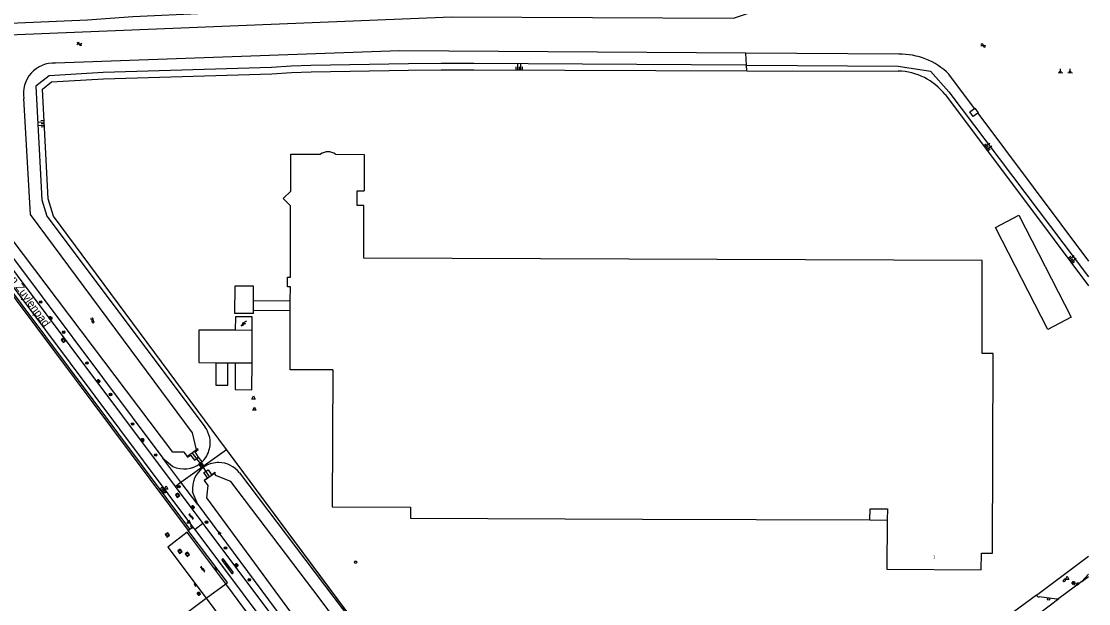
# Model space of a CAD drawing. Extents: x 126000 to 131009, y 393000 to 395500.
# Drawn here: x 130666.6 to 131000, y 394379 to 394560.9 of the extents above; entities that cross this region are included whole.
import ezdxf

# ---------------------------------------------------------------- set-up
doc = ezdxf.new("R2010")
doc.units = 0
for name, color, linetype in [('gg-afsc-hekwerk', 7, 'Continuous'), ('gg-anno-huisnummerreeks BGT', 7, 'Continuous'), ('gg-anno-openbare ruimte label', 7, 'Continuous'), ('gg-bbg-bijgebouw', 7, 'Continuous'), ('gg-bbg-bijgebouw onder overbouw', 7, 'Continuous'), ('gg-bbg-gedigitaliseerde bebouwing', 7, 'Continuous'), ('gg-bbg-gedigitaliseerde bijgebouw', 7, 'Continuous'), ('gg-bbg-hoofdgebouw', 7, 'Continuous'), ('gg-bbg-luifel en loopbrug', 7, 'Continuous'), ('gg-bbg-onder overbouw', 7, 'Continuous'), ('gg-bbg-pand overbouw', 7, 'Continuous'), ('gg-knt-verharding', 7, 'Continuous'), ('gg-kntw-bovenkant insteek waterloop', 7, 'Continuous'), ('gg-kntw-waterlijn', 7, 'Continuous'), ('gg-kwrk-duiker nz buis', 7, 'Continuous'), ('gg-kwrk-uitstroombak niveau min 01', 7, 'Continuous'), ('gt-grn-groengrens', 7, 'Continuous'), ('gt-grn-weggrens', 7, 'Continuous'), ('gt-symb-boom', 7, 'Continuous'), ('gt-symb-brandkraan', 7, 'Continuous'), ('gt-symb-gesloten verharding', 7, 'Continuous'), ('gt-symb-groenvak', 7, 'Continuous'), ('gt-symb-kolk', 7, 'Continuous'), ('gt-symb-lichtmast', 7, 'Continuous'), ('gt-symb-markant object', 7, 'Continuous'), ('gt-symb-rioolschacht', 7, 'Continuous'), ('gt-symb-talud symbool', 7, 'Continuous'), ('gt-symb-tegel verharding', 7, 'Continuous'), ('gt-symb-trafo symbool', 7, 'Continuous'), ('gt-symb-waterafsluiter', 7, 'Continuous'), ('gt-symb-watersymbool', 7, 'Continuous'), ('gx-grn-maaiveld', 7, 'Continuous')]:
    doc.layers.add(name, color=color, linetype=linetype)

# ---------------------------------------------------------------- blocks, each defined once
blk = doc.blocks.new('gt0-WA')
at = {"layer": 'gt-symb-watersymbool'}
for centre, start, end in [((-0.32, 0.02), 28.0725, 151.9275), ((0.43, 0.42), 208.0725, 331.9275), ((-0.32, -0.43), 28.0725, 151.9275), ((0.43, -0.03), 208.0725, 331.9275)]:
    blk.add_arc(centre, 0.425, start, end, dxfattribs=at)
blk = doc.blocks.new('gt0-TALUD_1')
at = {"layer": 'gt-symb-talud symbool'}
for p, q in [((-1, -1), (-1, 0)), ((-0.5, -2), (-0.5, 0)), ((0, -1), (0, 0)), ((0.5, -2), (0.5, 0)), ((1, -1), (1, 0))]:
    blk.add_line(p, q, dxfattribs=at)
blk = doc.blocks.new('gt0-MARKOB')
at = {"layer": 'gt-symb-markant object'}
for p, q in [((-0.75, 0), (0.75, 0)), ((0, 0), (-0.3, 0.52)), ((0, 0), (0, 1.2)), ((0, 0), (0.3, 0.52))]:
    blk.add_line(p, q, dxfattribs=at)
blk = doc.blocks.new('gt0-KOLK')
at = {"layer": 'gt-symb-kolk'}
blk.add_lwpolyline([(0, 0), (0.38, 0), (0.38, 0.4), (-0.37, 0.4), (-0.37, 0), (0, 0)], dxfattribs=at)
blk = doc.blocks.new('gt0-LMAST')
at = {"layer": 'gt-symb-lichtmast'}
for p, q in [((-0.18, 0.17), (-0.45, 0.44)), ((0, 0.25), (0, 0.62)), ((0.17, 0.17), (0.44, 0.44)), ((-0.25, 0), (-0.63, 0)), ((-0.18, -0.18), (-0.45, -0.45)), ((0, -0.25), (0, -0.63)), ((0.44, -0.45), (0.17, -0.18)), ((0.25, 0), (0.62, 0))]:
    blk.add_line(p, q, dxfattribs=at)
blk.add_circle((0, 0), 0.25, dxfattribs=at)
blk = doc.blocks.new('gt0-BR')
at = {"layer": 'gt-symb-brandkraan'}
for centre, radius, start, end in [((-0.24, 0), 0.206, 107.5669, 252.4331), ((0.6, -2.66), 3, 106.892, 107.5669), ((0, -0.69), 0.938, 73.108, 106.892), ((-0.6, -2.66), 3, 72.4331, 73.108), ((0.24, 0), 0.206, 287.567, 72.4331), ((0.6, 2.66), 3, 252.4331, 253.108), ((0, 0.69), 0.938, 253.108, 286.8921), ((-0.6, 2.66), 3, 286.8921, 287.567)]:
    blk.add_arc(centre, radius, start, end, dxfattribs=at)
blk = doc.blocks.new('gt0-WAFSL')
at = {"layer": 'gt-symb-waterafsluiter'}
for p, q in [((-0.5, -0.33), (0, 0.67)), ((0, 0.67), (0.5, -0.33)), ((0.5, -0.33), (-0.5, -0.33))]:
    blk.add_line(p, q, dxfattribs=at)
blk = doc.blocks.new('gt0-RS')
at = {"layer": 'gt-symb-rioolschacht'}
blk.add_lwpolyline([(-0.5, -0.5), (0.5, -0.5), (0.5, 0.5), (-0.5, 0.5)], close=True, dxfattribs=at)
blk.add_circle((0, 0), 0.375, dxfattribs=at)
blk = doc.blocks.new('gt0-BOOM')
at = {"layer": 'gt-symb-boom'}
for radius in [0.4, 0.2]:
    blk.add_circle((0, 0), radius, dxfattribs=at)
blk = doc.blocks.new('gt0-HSP')
at = {"layer": 'gt-symb-trafo symbool'}
for points in [[(0.77, 0.75), (-0.53, 0), (0.47, 0), (-0.83, -0.75)], [(-0.22, -0.24), (-0.83, -0.75), (-0.08, -0.48)]]:
    blk.add_lwpolyline(points, dxfattribs=at)
blk = doc.blocks.new('gt0-GESVH1')
at = {"layer": 'gt-symb-gesloten verharding'}
for p, q in [((-0.99, -0.26), (0.01, 0.24)), ((0.01, -0.26), (-0.99, 0.24)), ((0.01, 0.24), (1.01, -0.26)), ((1.01, 0.24), (0.01, -0.26))]:
    blk.add_line(p, q, dxfattribs=at)
blk = doc.blocks.new('gt0-GRVAK')
at = {"layer": 'gt-symb-groenvak'}
for p, q in [((-0.11, 0.19), (-0.23, 0.24)), ((-0.18, 0.15), (0.09, 0.15)), ((-0.09, 0.21), (-0.16, 0.32)), ((-0.05, 0.21), (-0.05, 0.39)), ((0, 0.21), (0.06, 0.32)), ((0.01, 0.19), (0.13, 0.24)), ((0.26, -0.05), (0.2, 0.06)), ((0.3, -0.05), (0.3, 0.13)), ((0.35, -0.05), (0.41, 0.06)), ((-0.25, -0.23), (-0.36, -0.18)), ((-0.32, -0.26), (-0.05, -0.26)), ((-0.23, -0.21), (-0.29, -0.1)), ((-0.18, -0.2), (-0.18, -0.02)), ((-0.14, -0.21), (-0.07, -0.1)), ((-0.12, -0.23), (0, -0.18)), ((0.24, -0.07), (0.12, -0.02)), ((0.17, -0.11), (0.44, -0.11)), ((0.37, -0.07), (0.49, -0.02))]:
    blk.add_line(p, q, dxfattribs=at)
blk = doc.blocks.new('gt0-TEG1')
at = {"layer": 'gt-symb-tegel verharding'}
for p, q in [((-1.12, 0), (1.12, 0)), ((-0.9, -0.25), (-0.9, 0.25)), ((-0.45, -0.25), (-0.45, 0.25)), ((0, -0.25), (0, 0.25)), ((0.45, -0.25), (0.45, 0.25)), ((0.9, -0.25), (0.9, 0.25))]:
    blk.add_line(p, q, dxfattribs=at)

msp = doc.modelspace()

# ---------------------------------------------------------------- linework, layer by layer
at = {"layer": 'gg-afsc-hekwerk'}
for p, q in [((130893.21, 394545.49), (130940.51, 394545.35)), ((130955.13, 394538.01), (130983.72, 394500)), ((130645.34, 394500), (130718.7, 394401.88)), ((130730.73, 394427.13), (130676.68, 394500)), ((130983.72, 394500), (131000, 394478.25)), ((130768.23, 394376.57), (130730.73, 394427.13)), ((130839.62, 394280.32), (130730.73, 394427.13)), ((130983.69, 394381.66), (131000, 394393.8)), ((130724.37, 394380.67), (130730.45, 394385.22)), ((130713.25, 394372.35), (130724.37, 394380.67)), ((130983.69, 394381.66), (130971.09, 394372.37))]:
    msp.add_line(p, q, dxfattribs=at)
for points in [[(130676.68, 394500), (130674.99, 394505.48), (130673.18, 394539.75), (130676.01, 394541.97), (130692.23, 394542.91), (130744.86, 394544.5), (130751.02, 394544.89), (130757.13, 394545.15), (130787.55, 394545.65), (130797.75, 394545.72), (130807.96, 394545.73), (130893.21, 394545.49)], [(130730.45, 394385.22), (130731.01, 394385.65), (130718.7, 394401.88)]]:
    msp.add_lwpolyline(points, dxfattribs=at)
msp.add_arc((130940.4, 394526.9), 18.45, 37.0126, 89.6411, dxfattribs=at)
at = {"layer": 'gg-bbg-bijgebouw'}
for p, q in [((130738.75, 394468.58), (130733.47, 394468.61)), ((130733.37, 394445.87), (130738.63, 394445.84))]:
    msp.add_line(p, q, dxfattribs=at)
for points in [[(130970.88, 394496.51), (130978.16, 394500.35), (130994.56, 394468.45), (130987.28, 394464.61), (130970.88, 394496.51)], [(130739.15, 394473.71), (130739.16, 394478.17), (130733.27, 394478.17), (130733.23, 394469.8), (130739.13, 394469.79), (130739.13, 394470.69)]]:
    msp.add_lwpolyline(points, dxfattribs=at)
at = {"layer": 'gg-bbg-bijgebouw onder overbouw'}
msp.add_line((130739.13, 394470.69), (130739.15, 394473.71), dxfattribs=at)
at = {"layer": 'gg-bbg-gedigitaliseerde bebouwing'}
msp.add_lwpolyline([(130773.57, 394486.88), (130773.63, 394503.39), (130771.49, 394503.4), (130771.5, 394507.99), (130773.66, 394507.98)], dxfattribs=at)
at = {"layer": 'gg-bbg-gedigitaliseerde bijgebouw'}
for p, q in [((130733.47, 394468.61), (130733.44, 394464.4)), ((130738.73, 394464.38), (130738.75, 394468.58)), ((130738.73, 394464.38), (130733.44, 394464.4)), ((130733.4, 394454.23), (130733.37, 394445.87)), ((130733.4, 394454.23), (130738.68, 394454.21)), ((130738.63, 394445.84), (130738.68, 394454.21))]:
    msp.add_line(p, q, dxfattribs=at)
at = {"layer": 'gg-bbg-hoofdgebouw'}
for points in [[(130750.62, 394473.65), (130750.64, 394477.99), (130749.76, 394478.01), (130749.75, 394480.95), (130750.64, 394480.95), (130750.72, 394503.27), (130748.43, 394505.62), (130750.74, 394507.9), (130750.76, 394519.43), (130760.09, 394519.39)], [(130764.72, 394519.38), (130773.74, 394519.35), (130773.66, 394507.98)], [(130937.11, 394405.13), (130936.98, 394389.74), (130966.42, 394389.61), (130966.49, 394394.73), (130969.95, 394394.74), (130970.2, 394457.11), (130966.69, 394457.12), (130966.75, 394486.19), (130773.57, 394486.88)], [(130763.95, 394452.01), (130750.53, 394452.07), (130750.61, 394470.63)], [(130763.95, 394452.01), (130763.69, 394409.28), (130788.17, 394409.12), (130788.16, 394405.68), (130860.66, 394405.41), (130931.69, 394405.2)], [(130931.69, 394405.2), (130931.72, 394408.64), (130937.13, 394408.59), (130937.11, 394405.13)]]:
    msp.add_lwpolyline(points, dxfattribs=at)
msp.add_arc((130762.39, 394516.3), 3.86, 52.9914, 126.6866, dxfattribs=at)
at = {"layer": 'gg-bbg-luifel en loopbrug'}
for p, q in [((130738.68, 394454.21), (130738.73, 394464.38)), ((130727.36, 394454.26), (130731.14, 394454.24)), ((130731.14, 394454.24), (130733.4, 394454.23)), ((130931.69, 394405.2), (130937.11, 394405.13))]:
    msp.add_line(p, q, dxfattribs=at)
for points in [[(130733.44, 394464.4), (130722.05, 394464.45), (130722, 394454.29), (130727.36, 394454.26)], [(130727.36, 394454.26), (130727.32, 394447.23), (130731.1, 394447.22), (130731.14, 394454.24)]]:
    msp.add_lwpolyline(points, dxfattribs=at)
at = {"layer": 'gg-bbg-onder overbouw'}
msp.add_line((130750.61, 394470.63), (130750.62, 394473.65), dxfattribs=at)
at = {"layer": 'gg-bbg-pand overbouw'}
for p, q in [((130739.13, 394470.69), (130750.61, 394470.63)), ((130739.15, 394473.71), (130750.62, 394473.65))]:
    msp.add_line(p, q, dxfattribs=at)
at = {"layer": 'gg-knt-verharding'}
for p, q in [((130720.22, 394403.01), (130637.22, 394513.91)), ((130714.63, 394415.64), (130723.29, 394404.05)), ((130730.45, 394385.22), (130718.89, 394400.64)), ((130720.87, 394402.15), (130720.22, 394403.01)), ((130743.38, 394372.07), (130720.87, 394402.15)), ((130729.29, 394392.53), (130732.29, 394388.53)), ((130732.77, 394388.89), (130729.77, 394392.9)), ((130997.88, 394385.91), (131000, 394388.18)), ((130997.88, 394385.91), (131000, 394387.49)), ((130997.88, 394385.91), (130990.73, 394380.57)), ((130724.37, 394380.67), (130732.16, 394370.3)), ((130969.74, 394364.86), (130990.73, 394380.57))]:
    msp.add_line(p, q, dxfattribs=at)
for points in [[(130609.66, 394555.8), (130628.61, 394530.59), (130665.34, 394481.53), (130714.63, 394415.64)], [(130723.29, 394404.05), (130747.53, 394371.65), (130752.67, 394364.79)], [(130718.89, 394400.64), (130718.37, 394401.33), (130712.37, 394396.65), (130724.37, 394380.67)], [(130740.85, 394371.39), (130736.46, 394377.21), (130730.45, 394385.22)], [(130990.73, 394380.57), (130990.37, 394380.4), (130989.98, 394380.38), (130984.52, 394381.1)]]:
    msp.add_lwpolyline(points, dxfattribs=at)
for centre, radius, start, end in [((130729.53, 394392.71), 0.302, 36.9268, 216.9268), ((130732.53, 394388.7), 0.3, 214.6336, 39.0679), ((130984.62, 394382.15), 1.06, 207.2935, 264.414)]:
    msp.add_arc(centre, radius, start, end, dxfattribs=at)
at = {"layer": 'gg-kntw-bovenkant insteek waterloop'}
for p, q in [((130710.83, 394424.42), (130713.95, 394421.87)), ((130723.07, 394423.29), (130722.5, 394422.77)), ((130724.07, 394421.95), (130723.42, 394421.52)), ((130721.69, 394409.93), (130720.07, 394413.9))]:
    msp.add_line(p, q, dxfattribs=at)
for points in [[(130892.94, 394565.91), (130891.91, 394565.68), (130882.13, 394565.2), (130837.04, 394565.76), (130824.73, 394565.83), (130797.72, 394565.77), (130783.02, 394565.57), (130764.8, 394565), (130723.99, 394563.36), (130701.39, 394562.33), (130687.32, 394561.26), (130621.78, 394558.49), (130615.36, 394555.67), (130615.21, 394551.97), (130654.17, 394500), (130710.83, 394424.42)], [(130893.12, 394547.22), (130892.83, 394547.2), (130807.97, 394547.74), (130797.75, 394547.73), (130787.52, 394547.66), (130757.07, 394547.16), (130750.91, 394546.89), (130744.76, 394546.51), (130692.17, 394544.91), (130675.27, 394543.94), (130671.12, 394540.68), (130673, 394505.13), (130674.58, 394500), (130724, 394434.15)], [(130893.12, 394547.22), (130940.52, 394546.9), (130950.62, 394545.37), (130956.36, 394538.94), (131000, 394481.07)]]:
    msp.add_lwpolyline(points, dxfattribs=at)
for centre, radius, start, end in [((130717.42, 394429.29), 8.19, 346.538, 36.443), ((130716.99, 394429.41), 8.63, 314.8136, 346.3925), ((130717.46, 394429.58), 8.47, 245.5183, 306.4508), ((130728.35, 394414.81), 8.32, 126.2866, 186.2749), ((130728.22, 394414.99), 8.1, 89.1223, 120.8156), ((130728.2, 394414.9), 8.19, 37.3289, 89.0029)]:
    msp.add_arc(centre, radius, start, end, dxfattribs=at)
at = {"layer": 'gg-kntw-waterlijn'}
for p, q in [((130940.69, 394550.63), (130892.93, 394550.97)), ((130964.33, 394533.71), (130956.35, 394544.39)), ((130965.42, 394532.25), (131000, 394485.98))]:
    msp.add_line(p, q, dxfattribs=at)
for points in [[(130618.71, 394553.43), (130621.24, 394553.66), (130624.15, 394555.14), (130800.93, 394562.27), (130889.08, 394561.88), (130893.7, 394563.43)], [(130892.93, 394550.97), (130784.76, 394551.73), (130677.27, 394547.86)], [(130718.56, 394424.98), (130717.43, 394426.28), (130713.89, 394426.33), (130620.57, 394549.86), (130618.91, 394550.05)], [(130721.33, 394427.05), (130720.11, 394432.37), (130669.52, 394500.6), (130667.37, 394536.78)]]:
    msp.add_lwpolyline(points, dxfattribs=at)
for centre, radius, start, end in [((130941.19, 394529.14), 21.5, 45.1793, 91.3404), ((130676.75, 394538.36), 9.51, 86.9058, 189.5452)]:
    msp.add_arc(centre, radius, start, end, dxfattribs=at)
at = {"layer": 'gg-kwrk-duiker nz buis'}
msp.add_lwpolyline([(130719.95, 394426.02), (130722.5, 394422.77), (130723.23, 394421.78), (130723.42, 394421.52), (130725.41, 394418.57)], dxfattribs=at)
at = {"layer": 'gg-kwrk-uitstroombak niveau min 01'}
for p, q in [((130721.33, 394427.05), (130718.56, 394424.98)), ((130726.96, 394419.71), (130723.85, 394417.43))]:
    msp.add_line(p, q, dxfattribs=at)
for points in [[(130964.33, 394533.71), (130964.41, 394533.78), (130965.52, 394532.32), (130965.42, 394532.25)], [(130965.42, 394532.25), (130963.95, 394531.23), (130962.89, 394532.63), (130964.33, 394533.71)], [(130721.94, 394424.8), (130720.87, 394426.45), (130721.83, 394427.18), (130721.7, 394427.33), (130721.33, 394427.05)], [(130718.56, 394424.98), (130718.36, 394424.83), (130718.48, 394424.72), (130719.44, 394425.39), (130720.73, 394423.86), (130721.94, 394424.8)], [(130723.85, 394417.43), (130723.75, 394417.57), (130724.79, 394418.36), (130723.62, 394419.93), (130724.93, 394420.81)], [(130724.93, 394420.81), (130726.03, 394419.25), (130727.09, 394420.03), (130727.2, 394419.89), (130726.96, 394419.71)]]:
    msp.add_lwpolyline(points, dxfattribs=at)
at = {"layer": 'gt-grn-groengrens'}
for p, q in [((130893.12, 394547.22), (130892.93, 394550.97)), ((130893.21, 394545.49), (130893.12, 394547.22)), ((130719.24, 394402.28), (130636.25, 394513.17)), ((130716.44, 394416.94), (130730.73, 394427.13)), ((130716.44, 394416.94), (130710.83, 394424.42)), ((130723.07, 394423.29), (130721.94, 394424.8)), ((130714.63, 394415.64), (130716.44, 394416.94)), ((130721.69, 394409.93), (130716.44, 394416.94)), ((130718.7, 394401.88), (130719.24, 394402.28)), ((130719.24, 394402.28), (130720.22, 394403.01))]:
    msp.add_line(p, q, dxfattribs=at)
at = {"layer": 'gt-grn-weggrens'}
msp.add_line((130723.29, 394404.05), (130720.87, 394402.15), dxfattribs=at)
at = {"layer": 'gx-grn-maaiveld'}
for points in [[(130756.96, 394368.14), (130750.78, 394376.33), (130724.5, 394412.07), (130725, 394415.96), (130723.85, 394417.43)], [(130764.79, 394373.96), (130759.95, 394380.46), (130732.01, 394417.15), (130727.6, 394418.98), (130726.96, 394419.71)], [(130734.72, 394419.87), (130764.26, 394380.94), (130767.85, 394376.14)], [(130721.69, 394409.93), (130748.24, 394374.16), (130754.43, 394366.06)]]:
    msp.add_lwpolyline(points, dxfattribs=at)

# ---------------------------------------------------------------- block references
at = {"layer": 'gt-symb-boom'}
for p in [(130672.66, 394473.23), (130679.83, 394463.83), (130687.09, 394454.19), (130694.49, 394444.33), (130701.36, 394435.12), (130708.57, 394425.43), (130715.81, 394415.56), (130724.45, 394404.47), (130730.36, 394396.38), (130737.82, 394386.47)]:
    msp.add_blockref('gt0-BOOM', p, dxfattribs=at)
at = {"layer": 'gt-symb-brandkraan'}
for p, rotation in [((130719.84, 394403.09), 126.86989764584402), ((130992.4, 394386.28), 36.743796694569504)]:
    msp.add_blockref('gt0-BR', p, dxfattribs=dict(at, rotation=rotation))
msp.add_blockref('gt0-BR', (130771.03, 394391.94), dxfattribs=at)
at = {"layer": 'gt-symb-gesloten verharding'}
for p, rotation in [((130719.65, 394406.24), -53.130102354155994), ((130723.27, 394389.74), 126.86989764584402)]:
    msp.add_blockref('gt0-GESVH1', p, dxfattribs=dict(at, rotation=rotation))
at = {"layer": 'gt-symb-groenvak'}
msp.add_blockref('gt0-GRVAK', (130728.49, 394401.08), dxfattribs=at)
at = {"layer": 'gt-symb-kolk'}
for p, rotation in [((130727.14, 394389.68), -53.256203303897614), ((130721.1, 394385), 126.9157067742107), ((130996.61, 394384.97), 36.29695894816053), ((130987.52, 394380.68), 172.53402593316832)]:
    msp.add_blockref('gt0-KOLK', p, dxfattribs=dict(at, rotation=rotation))
at = {"layer": 'gt-symb-lichtmast'}
for p in [(130675.75, 394468.19), (130690.7, 394448.47), (130704.43, 394430.13), (130720.18, 394409.11), (130733.81, 394391.01), (130995.32, 394385.41), (130722.07, 394382.12)]:
    msp.add_blockref('gt0-LMAST', p, dxfattribs=at)
at = {"layer": 'gt-symb-markant object', "rotation": -0.928079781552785}
for p in [(130991.19, 394544.87), (130994.24, 394544.87)]:
    msp.add_blockref('gt0-MARKOB', p, dxfattribs=at)
at = {"layer": 'gt-symb-rioolschacht'}
for p, rotation in [((130679.8, 394461.31), 128.25701687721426), ((130722.8, 394422.37), -53.08429322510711), ((130715.43, 394412.87), -52.969610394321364), ((130712.23, 394400.47), -53.08429322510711), ((130716.15, 394395.36), -53.08429322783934), ((130718.46, 394394.42), -53.084293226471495)]:
    msp.add_blockref('gt0-RS', p, dxfattribs=dict(at, rotation=rotation))
at = {"layer": 'gt-symb-talud symbool'}
for p, xscale, yscale, rotation in [((130822.07, 394545.73), 1.000001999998, 1.0000019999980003, -179.88540859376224), ((130673.75, 394529.01), 0.999801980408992, 0.9998019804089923, -86.55950512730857), ((130967.8, 394521.18), 0.9998369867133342, 0.9998369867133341, 126.37706752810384), ((130994.21, 394486.02), 1.0004304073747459, 1.0004304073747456, 126.4231783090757)]:
    msp.add_blockref('gt0-TALUD_1', p, dxfattribs=dict(at, xscale=xscale, yscale=yscale, rotation=rotation))
at = {"layer": 'gt-symb-tegel verharding', "rotation": 127.52317188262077}
msp.add_blockref('gt0-TEG1', (130730.98, 394390.78), dxfattribs=at)
at = {"layer": 'gt-symb-trafo symbool'}
msp.add_blockref('gt0-HSP', (130736.14, 394466.55), dxfattribs=at)
at = {"layer": 'gt-symb-waterafsluiter'}
for p in [(130739.15, 394443.21), (130739.4, 394439.74), (130710.5, 394414.81), (130711.16, 394413.93), (130711.86, 394415.11), (130718.89, 394404.48), (130993.31, 394386.89)]:
    msp.add_blockref('gt0-WAFSL', p, dxfattribs=at)
at = {"layer": 'gt-symb-watersymbool'}
for p in [(130684.67, 394553.83), (130967.01, 394553.35)]:
    msp.add_blockref('gt0-WA', p, dxfattribs=at)
at = {"layer": 'gt-symb-watersymbool', "rotation": -53.13010235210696}
msp.add_blockref('gt0-WA', (130688.83, 394467.51), dxfattribs=at)

# ---------------------------------------------------------------- texts
at = {"layer": 'gg-anno-huisnummerreeks BGT'}
msp.add_text('1', height=1, rotation=359.7, dxfattribs=at).set_placement((130951.33, 394393.18))
at = {"layer": 'gg-anno-openbare ruimte label'}
msp.add_text('Belle van Zuylenpad', height=2.5, rotation=305.9, dxfattribs=at).set_placement((130656.02, 394489.77))

doc.saveas('drawing.dxf')
